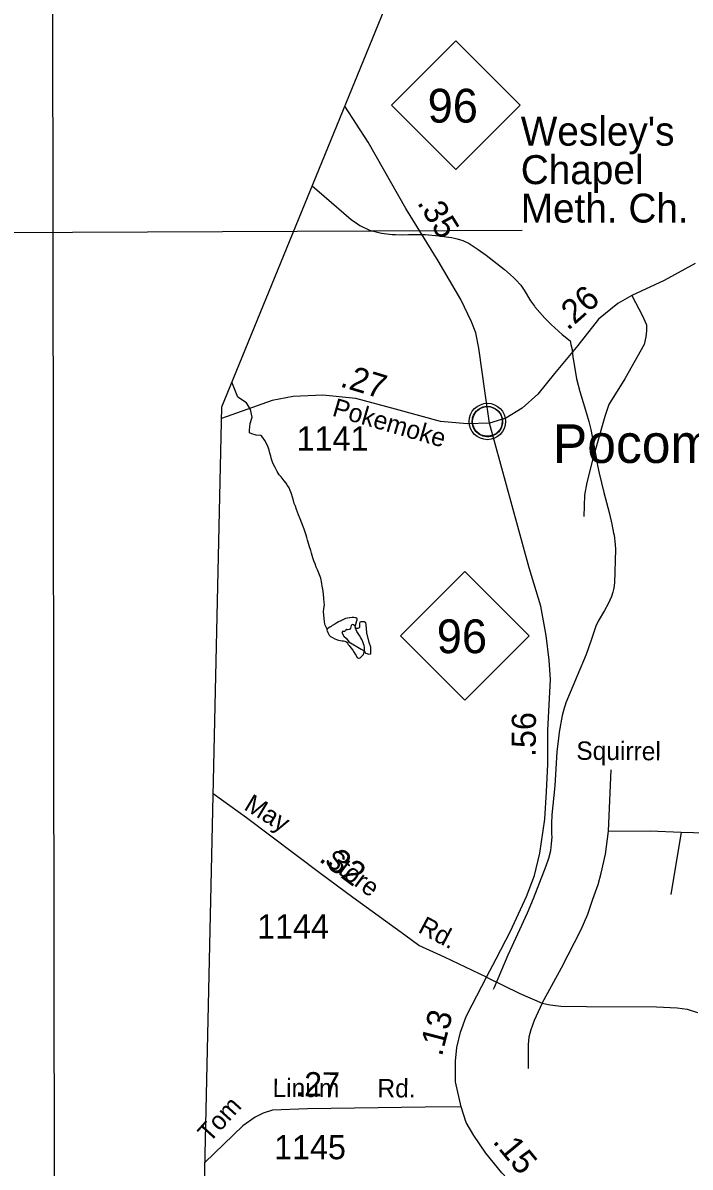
# Model space of a CAD drawing. Extents: x 2126262 to 2293712, y 749403 to 919119.
# Drawn here: x 2133478 to 2136933, y 844700 to 850625 of the extents above; entities that cross this region are included whole.
import ezdxf

# ---------------------------------------------------------------- set-up
doc = ezdxf.new("R2010")
doc.units = 0
for name, color, linetype in [('Exist Boundary Political CountyLine', 7, 'Continuous'), ('Exist Civil Demographics Community CELL', 7, 'Continuous'), ('Exist Civil Demographics Community Label', 7, 'Continuous'), ('Exist Cultural Church with Cemetery Label', 7, 'Continuous'), ('Exist Hydrographic Misc Water Feature', 7, 'Continuous'), ('Exist Hydrographic Pond Under 1500 Sq Ft', 7, 'Continuous'), ('Exist Road Non-System Type 51', 7, 'Continuous'), ('Exist Road Non-System Type 51 Label', 7, 'Continuous'), ('Exist Road Primary NC Attributed', 7, 'Continuous'), ('Exist Road Primary NC Service Mileage Hundredths English Label', 7, 'Continuous'), ('Exist Road Primary NC Shield CELL', 7, 'Continuous'), ('Exist Road Primary NC Shield Number Label', 7, 'Continuous'), ('Exist Road Secondary Mileage Hundredths English Label', 7, 'Continuous'), ('Exist Road Secondary Type 51 Attributed', 7, 'Continuous'), ('Exist Road Secondary Type 51 Label', 7, 'Continuous'), ('Exist Road Secondary Type 51 Number Label', 7, 'Continuous'), ('Map Preparation Inset Cut Line', 7, 'Continuous'), ('Map Preparation Longitude Latitude Lines', 7, 'Continuous')]:
    doc.layers.add(name, color=color, linetype=linetype)

msp = doc.modelspace()

# ---------------------------------------------------------------- linework, layer by layer
at = {"layer": 'Exist Boundary Political CountyLine'}
msp.add_lwpolyline([(2133839.4, 827270.1), (2134339.4, 835334.3), (2134341.8, 841203.1), (2134508, 848637.7), (2140998.3, 864497.6)], dxfattribs=at)
at = {"layer": 'Exist Civil Demographics Community CELL'}
msp.add_lwpolyline([(2135806, 848573.5), (2135807, 848579.1), (2135808.8, 848585.7), (2135811.7, 848592.9), (2135814.6, 848598.6), (2135818, 848604.3), (2135821.7, 848609.5), (2135825.7, 848613.8), (2135830.3, 848618.4), (2135835.8, 848623), (2135841.2, 848626.7), (2135846.1, 848629.5), (2135851.2, 848632), (2135856.6, 848634.3), (2135862.3, 848636.1), (2135866.6, 848637.3), (2135871.5, 848638), (2135875.6, 848638.7), (2135881.9, 848639), (2135886.4, 848638.9), (2135892, 848638.6), (2135896.9, 848637.9), (2135901.8, 848636.9), (2135906.9, 848635.5), (2135912, 848633.6), (2135918.7, 848630.6), (2135924.9, 848627.1), (2135930, 848623.6), (2135935.2, 848619.6), (2135938.5, 848616.4), (2135942.6, 848612.1), (2135946.5, 848607.4), (2135949.5, 848602.8), (2135952.7, 848597.8), (2135955.1, 848592.6), (2135957.2, 848587.6), (2135958.7, 848582.6), (2135960, 848578), (2135961.1, 848571.9), (2135961.7, 848567.2), (2135962, 848561.2), (2135961.8, 848555.5), (2135961.2, 848549.8), (2135960.3, 848544.3), (2135958.6, 848538.1), (2135956.8, 848532.3), (2135954.5, 848527.2), (2135951.3, 848521.2), (2135948, 848515.9), (2135944.6, 848511.2), (2135940.4, 848506.5), (2135935.1, 848501.5), (2135930, 848497.4), (2135925, 848493.9), (2135920.7, 848491.4), (2135913.9, 848488.2), (2135906.7, 848485.5), (2135900.8, 848484), (2135894.2, 848482.7), (2135889.8, 848482.2), (2135885.3, 848482), (2135879.7, 848482), (2135875.4, 848482.4), (2135869.8, 848483.1), (2135863.9, 848484.4), (2135859.3, 848485.7), (2135854.1, 848487.6), (2135849.5, 848489.6), (2135845.6, 848491.8), (2135838.8, 848495.9), (2135833.2, 848500.2), (2135828.3, 848504.7), (2135823.8, 848509.5), (2135820.7, 848513.5), (2135817.7, 848517.7), (2135813.6, 848524.8), (2135811.9, 848528.3), (2135810.1, 848532.3), (2135807.6, 848540.5), (2135806, 848547.6), (2135805.3, 848552.7), (2135805, 848559.1), (2135804.9, 848563.7), (2135805.5, 848570.2)], close=True, dxfattribs=at)
msp.add_lwpolyline([(2135806, 848573.5), (2135807, 848579.1), (2135808.8, 848585.7), (2135811.7, 848592.9), (2135814.6, 848598.6), (2135818, 848604.3), (2135821.7, 848609.5), (2135825.7, 848613.8), (2135830.3, 848618.4), (2135835.8, 848623), (2135841.2, 848626.7), (2135846.1, 848629.5), (2135851.2, 848632), (2135856.6, 848634.3), (2135862.3, 848636.1), (2135866.6, 848637.3), (2135871.5, 848638), (2135875.6, 848638.7), (2135881.9, 848639), (2135886.4, 848638.9), (2135892, 848638.6), (2135896.9, 848637.9), (2135901.8, 848636.9), (2135906.9, 848635.5), (2135912, 848633.6), (2135918.7, 848630.6), (2135924.9, 848627.1), (2135930, 848623.6), (2135935.2, 848619.6), (2135938.5, 848616.4), (2135942.6, 848612.1), (2135946.5, 848607.4), (2135949.5, 848602.8), (2135952.7, 848597.8), (2135955.1, 848592.6), (2135957.2, 848587.6), (2135958.7, 848582.6), (2135960, 848578), (2135961.1, 848571.9), (2135961.7, 848567.2), (2135962, 848561.2), (2135961.8, 848555.5), (2135961.2, 848549.8), (2135960.3, 848544.3), (2135958.6, 848538.1), (2135956.8, 848532.3), (2135954.5, 848527.2), (2135951.3, 848521.2), (2135948, 848515.9), (2135944.6, 848511.2), (2135940.4, 848506.5), (2135935.1, 848501.5), (2135930, 848497.4), (2135925, 848493.9), (2135920.7, 848491.4), (2135913.9, 848488.2), (2135906.7, 848485.5), (2135900.8, 848484), (2135894.2, 848482.7), (2135889.8, 848482.2), (2135885.3, 848482), (2135879.7, 848482), (2135875.4, 848482.4), (2135869.8, 848483.1), (2135863.9, 848484.4), (2135859.3, 848485.7), (2135854.1, 848487.6), (2135849.5, 848489.6), (2135845.6, 848491.8), (2135838.8, 848495.9), (2135833.2, 848500.2), (2135828.3, 848504.7), (2135823.8, 848509.5), (2135820.7, 848513.5), (2135817.7, 848517.7), (2135813.6, 848524.8), (2135811.9, 848528.3), (2135810.1, 848532.3), (2135807.6, 848540.5), (2135806, 848547.6), (2135805.3, 848552.7), (2135805, 848559.1), (2135804.9, 848563.7), (2135805.5, 848570.2)], close=True, dxfattribs=at)
for centre, radius in [((2135883.6, 848561.1), 94.3), ((2135883.6, 848561.1), 94.3), ((2135883.4, 848561.4), 76.7), ((2135883.4, 848561.4), 76.7)]:
    msp.add_circle(centre, radius, dxfattribs=at)
at = {"layer": 'Exist Hydrographic Misc Water Feature'}
for p, q in [((2136056.5, 849266), (2136073.5, 849240.6)), ((2136127, 849157.4), (2136129.5, 849154)), ((2136326.5, 848893.7), (2136327.3, 848886.1)), ((2136396.6, 848602.3), (2136409.4, 848560.1)), ((2136537.1, 847982.4), (2136539.4, 847972.2)), ((2136232.4, 846675.1), (2136217.4, 846523.7)), ((2136186.5, 846258.8), (2136120.4, 846089))]:
    msp.add_line(p, q, dxfattribs=at)
for points in [[(2134976.1, 849781.6), (2135037.6, 849727.3), (2135178.4, 849607.1), (2135210.4, 849584.9)], [(2134976.1, 849781.6), (2135037.6, 849727.3), (2135178.4, 849607.1), (2135210.4, 849584.9)], [(2135210.4, 849584.9), (2135223.3, 849575.8), (2135273.4, 849551.6)], [(2135273.4, 849551.6), (2135334.5, 849536), (2135390.5, 849529.5), (2135407.5, 849529)], [(2135273.4, 849551.6), (2135334.5, 849536), (2135390.5, 849529.5), (2135407.5, 849529)], [(2135407.5, 849529), (2135442.3, 849528), (2135474.5, 849528.7)], [(2135407.5, 849529), (2135442.3, 849528), (2135474.5, 849528.7)], [(2135474.5, 849528.7), (2135530.3, 849530), (2135560.4, 849528.9), (2135632.4, 849522.2), (2135669.7, 849517.3)], [(2135474.5, 849528.7), (2135530.3, 849530), (2135560.4, 849528.9), (2135632.4, 849522.2), (2135669.7, 849517.3)], [(2135669.7, 849517.3), (2135697.6, 849513.8), (2135713.8, 849510.2)], [(2135669.7, 849517.3), (2135697.6, 849513.8), (2135713.8, 849510.2)], [(2135713.8, 849510.2), (2135726.3, 849507.5), (2135744, 849501.6)], [(2135713.8, 849510.2), (2135726.3, 849507.5), (2135744, 849501.6)], [(2135744, 849501.6), (2135755.4, 849497.7), (2135788.5, 849482), (2135836.4, 849451.8)], [(2135744, 849501.6), (2135755.4, 849497.7), (2135788.5, 849482), (2135836.4, 849451.8)], [(2135836.4, 849451.8), (2135877.5, 849421.5), (2135971.6, 849347.4), (2136001.3, 849322.3), (2136020.4, 849304.3)], [(2135836.4, 849451.8), (2135877.5, 849421.5), (2135971.6, 849347.4), (2136001.3, 849322.3), (2136020.4, 849304.3)], [(2136020.4, 849304.3), (2136030.2, 849294.6), (2136056.5, 849266)], [(2136020.4, 849304.3), (2136030.2, 849294.6), (2136056.5, 849266)], [(2136073.5, 849240.6), (2136106.3, 849186.2), (2136127, 849157.4)], [(2136073.5, 849240.6), (2136106.3, 849186.2), (2136127, 849157.4)], [(2136129.5, 849154), (2136180.5, 849096.2), (2136200.2, 849076.6)], [(2136129.5, 849154), (2136180.5, 849096.2), (2136200.2, 849076.6)], [(2136200.2, 849076.6), (2136213.3, 849063.7), (2136270.3, 849012.2)], [(2136200.2, 849076.6), (2136213.3, 849063.7), (2136270.3, 849012.2)], [(2136270.3, 849012.2), (2136311.3, 848978.2), (2136316.1, 848959.5)], [(2136270.3, 849012.2), (2136311.3, 848978.2), (2136316.1, 848959.5)], [(2136316.1, 848959.5), (2136322.4, 848933.7), (2136326.5, 848893.7)], [(2136316.1, 848959.5), (2136322.4, 848933.7), (2136326.5, 848893.7)], [(2136327.3, 848886.1), (2136335.3, 848836.2), (2136345.4, 848782.3), (2136362.4, 848716.5), (2136396.6, 848602.3)], [(2136327.3, 848886.1), (2136335.3, 848836.2), (2136345.4, 848782.3), (2136362.4, 848716.5), (2136396.6, 848602.3)], [(2135053.1, 847486.5), (2135046, 847499.7), (2135044.1, 847505.7), (2135042.1, 847513.7), (2135039.8, 847523.8), (2135038, 847540.3), (2135035.7, 847559.7), (2135035.3, 847575.6), (2135037.2, 847591.9), (2135039.2, 847611.5), (2135039, 847625.3), (2135036.7, 847643.5), (2135034.9, 847668.1), (2135030.8, 847693.5), (2135028.3, 847707.7), (2135026.1, 847721.4), (2135020.1, 847749.5), (2135014.6, 847767.8), (2135007.6, 847785.1), (2135003.5, 847793.4), (2134997.4, 847807.3), (2134991.6, 847823.2), (2134985.3, 847838.8), (2134979.1, 847855.5), (2134972.8, 847879.2), (2134968.9, 847893.6), (2134962.9, 847911.5), (2134958.4, 847924.8), (2134952.7, 847947.2), (2134948.4, 847959.6), (2134944.3, 847972.8), (2134934, 848003.1), (2134921.7, 848034.6), (2134913.1, 848057), (2134905.3, 848078.5), (2134894.8, 848104.8), (2134888.9, 848122.4), (2134882.5, 848136.3), (2134878.6, 848152.7), (2134874.3, 848168.4), (2134868.4, 848186.7), (2134862.4, 848203.9), (2134856.3, 848218.2), (2134847.7, 848230.4), (2134841.9, 848242.2), (2134831.7, 848254), (2134815.9, 848273.8), (2134805.4, 848285.5), (2134795, 848302.1), (2134783.9, 848322.1), (2134774.9, 848342.1), (2134768.7, 848355.2), (2134765, 848366.7), (2134761.2, 848381.5), (2134756.8, 848397.2), (2134752.7, 848412.8), (2134748.4, 848427.7), (2134741.7, 848443.7), (2134731.8, 848463.4), (2134719.5, 848479.1), (2134711.9, 848489.2), (2134686.3, 848490.5), (2134663, 848497.6), (2134650.8, 848502.6), (2134651.4, 848516.6), (2134655.8, 848551.4), (2134665, 848583.9), (2134656.9, 848622.4), (2134635.5, 848656.9), (2134590.9, 848687.4), (2134560.1, 848765)], [(2136409.4, 848560.1), (2136419.4, 848519.2), (2136445.9, 848374.2)], [(2136409.4, 848560.1), (2136419.4, 848519.2), (2136445.9, 848374.2)], [(2136445.9, 848374.2), (2136453.4, 848332.3), (2136462.5, 848293.8)], [(2136445.9, 848374.2), (2136453.4, 848332.3), (2136462.5, 848293.8)], [(2136462.5, 848293.8), (2136474.4, 848242.7), (2136486.7, 848194.1)], [(2136462.5, 848293.8), (2136474.4, 848242.7), (2136486.7, 848194.1)], [(2136486.7, 848194.1), (2136513.3, 848089.8), (2136523.6, 848045.1)], [(2136486.7, 848194.1), (2136513.3, 848089.8), (2136523.6, 848045.1)], [(2136523.6, 848045.1), (2136527.5, 848028.5), (2136537.1, 847982.4)], [(2136523.6, 848045.1), (2136527.5, 848028.5), (2136537.1, 847982.4)], [(2136539.4, 847972.2), (2136545.3, 847924.5), (2136546.3, 847897.7), (2136541.6, 847725.3), (2136537.5, 847699.4)], [(2136539.4, 847972.2), (2136545.3, 847924.5), (2136546.3, 847897.7), (2136541.6, 847725.3), (2136537.5, 847699.4)], [(2136532.2, 847677.4), (2136525.4, 847654.7), (2136509.4, 847617), (2136490.4, 847581.7), (2136457.5, 847526.7), (2136445.4, 847500.7), (2136422.9, 847434.6)], [(2136532.2, 847677.4), (2136525.4, 847654.7), (2136509.4, 847617), (2136490.4, 847581.7), (2136457.5, 847526.7), (2136445.4, 847500.7), (2136422.9, 847434.6)], [(2136537.5, 847699.4), (2136536.3, 847690.8), (2136532.2, 847677.4)], [(2136537.5, 847699.4), (2136536.3, 847690.8), (2136532.2, 847677.4)], [(2135053.1, 847486.5), (2135052.5, 847480.1), (2135056.4, 847467.7), (2135064.8, 847454.3), (2135070.6, 847448.5), (2135081, 847441.7), (2135092.9, 847436.2), (2135102.8, 847432.3), (2135111.6, 847428.5), (2135121.8, 847426.9), (2135131.9, 847425.8), (2135138.9, 847424.8), (2135145.2, 847423.8), (2135151.2, 847422.1), (2135154.9, 847418.7), (2135159.4, 847412.7), (2135162.8, 847407), (2135166.9, 847401.5), (2135176, 847389.5), (2135185.8, 847377.1), (2135193.2, 847365.4), (2135198.9, 847356.5), (2135203.2, 847348.9), (2135207.5, 847341.3), (2135211.4, 847337.1), (2135215.5, 847335.7), (2135219.6, 847335.4), (2135225.2, 847337.9), (2135233.4, 847346), (2135241.2, 847355.3), (2135245.5, 847367.7), (2135247.1, 847380), (2135246.9, 847391.4), (2135244.7, 847401.5), (2135242.4, 847410.3), (2135238.7, 847419.4), (2135232.6, 847431.3), (2135228.9, 847441.2), (2135220.7, 847453.4), (2135214.3, 847463.7), (2135208.2, 847473.5), (2135203.9, 847482.7), (2135200.2, 847491), (2135198.9, 847497.2), (2135200, 847504.8), (2135205.9, 847523.4), (2135209.8, 847533.4), (2135209.4, 847539.1), (2135202.2, 847545), (2135191.6, 847546.6), (2135182.9, 847546.3), (2135171.7, 847544.8), (2135159.4, 847542.6), (2135148.9, 847540.1), (2135138, 847536.5), (2135124.1, 847529.3), (2135111.6, 847523.8), (2135103.2, 847518.2), (2135093.9, 847511.9), (2135087.8, 847508), (2135080.2, 847503.8), (2135074.1, 847499.9), (2135067.9, 847496), (2135058.9, 847490.5), (2135053.1, 847486.5)], [(2136422.9, 847434.6), (2136395.2, 847354.3), (2136348.3, 847243.4)], [(2136422.9, 847434.6), (2136395.2, 847354.3), (2136348.3, 847243.4)], [(2136348.3, 847243.4), (2136289.4, 847104.7), (2136285.5, 847092.9)], [(2136348.3, 847243.4), (2136289.4, 847104.7), (2136285.5, 847092.9)], [(2136285.5, 847092.9), (2136280.2, 847077.1), (2136271.4, 847039.1)], [(2136285.5, 847092.9), (2136280.2, 847077.1), (2136271.4, 847039.1)], [(2136271.4, 847039.1), (2136255.4, 846952.7), (2136251.3, 846920.8)], [(2136271.4, 847039.1), (2136255.4, 846952.7), (2136251.3, 846920.8)], [(2136251.3, 846920.8), (2136242.7, 846851.2), (2136232.4, 846675.1)], [(2136251.3, 846920.8), (2136242.7, 846851.2), (2136232.4, 846675.1)], [(2136217.4, 846523.7), (2136215.6, 846479.1), (2136216.2, 846427)], [(2136217.4, 846523.7), (2136215.6, 846479.1), (2136216.2, 846427)], [(2136216.2, 846427), (2136216.4, 846407.6), (2136215.6, 846394.3)], [(2136216.2, 846427), (2136216.4, 846407.6), (2136215.6, 846394.3)], [(2136212.5, 846359), (2136209.4, 846337.1), (2136199.4, 846297.8), (2136186.5, 846258.8)], [(2136212.5, 846359), (2136209.4, 846337.1), (2136199.4, 846297.8), (2136186.5, 846258.8)], [(2136215.6, 846394.3), (2136214.4, 846373), (2136212.5, 846359)], [(2136215.6, 846394.3), (2136214.4, 846373), (2136212.5, 846359)], [(2136120.4, 846089), (2136088.5, 846015.1), (2135988.4, 845797.2), (2135918.5, 845629.4), (2135913.1, 845619.2)]]:
    msp.add_lwpolyline(points, dxfattribs=at)
at = {"layer": 'Exist Hydrographic Pond Under 1500 Sq Ft'}
msp.add_lwpolyline([(2135259.4, 847466.6), (2135256.1, 847510.1), (2135253.8, 847519.2), (2135244.9, 847524), (2135233.5, 847524), (2135228.6, 847524.2), (2135223.2, 847522), (2135220.9, 847515.1), (2135221.8, 847494.1), (2135219.6, 847492.5), (2135211.8, 847489.8), (2135206.7, 847488.6), (2135203.5, 847489.5), (2135197.8, 847502.1), (2135190.9, 847508.9), (2135182.4, 847509.3), (2135178.6, 847504.9), (2135175.1, 847490.6), (2135169.2, 847483.8), (2135161.5, 847482.2), (2135156.1, 847484.3), (2135153.1, 847483.8), (2135151, 847482.1), (2135148.4, 847476.2), (2135144, 847473.5), (2135138.2, 847473.2), (2135134.8, 847474.6), (2135130.3, 847467.7), (2135139.4, 847449.4), (2135153.5, 847436.9), (2135165.7, 847419.7), (2135229.7, 847382.9), (2135244.7, 847372.7), (2135252.5, 847361.5), (2135259.3, 847359.2), (2135268.7, 847355.5), (2135279.2, 847357.6), (2135279, 847393.3), (2135270.5, 847415.9), (2135259.4, 847466.6)], dxfattribs=at)
at = {"layer": 'Exist Road Non-System Type 51'}
for p, q in [((2136510.5, 846439.9), (2136524.8, 846757.7)), ((2136887.4, 846434), (2136833.2, 846112.3))]:
    msp.add_line(p, q, dxfattribs=at)
for points in [[(2136630.9, 849214), (2136686.1, 849107.4), (2136707.8, 849062), (2136707.8, 849030.4), (2136703.9, 848998.8), (2136696, 848959.4), (2136595.3, 848781.7), (2136512.4, 848649.5), (2136490.7, 848586.3), (2136431.5, 848375.1), (2136398, 848244.9), (2136386.1, 848179.7), (2136382.2, 848069.2)], [(2136887.4, 846434), (2137075.9, 846430), (2137131.2, 846438.9), (2137218, 846462.6), (2137290.1, 846482.3), (2137355.2, 846487.3), (2137424.3, 846491.2), (2137508.7, 846499.1)], [(2136167.5, 845549.8), (2136267.2, 845732.3), (2136369.8, 845929.7), (2136403.4, 846009.6), (2136430, 846087.6), (2136456.7, 846163.6), (2136473, 846222.8), (2136494.7, 846320.5), (2136510.5, 846439.9)], [(2136510.5, 846439.9), (2136725.6, 846441.9), (2136887.4, 846434)], [(2135878.3, 845683.1), (2136051.1, 845599.1), (2136167.5, 845549.8)], [(2136167.5, 845549.8), (2136125.6, 845460), (2136107.8, 845411.6), (2136098, 845373.1), (2136095, 845335.6), (2136095, 845289.2), (2136095, 845210.3)], [(2136167.5, 845549.8), (2136208.5, 845540.9), (2136263.8, 845533), (2136396, 845531), (2136758.7, 845530), (2136865.7, 845525.1), (2136917.1, 845517.2), (2136971.3, 845500.4)]]:
    msp.add_lwpolyline(points, dxfattribs=at)
at = {"layer": 'Exist Road Primary NC Attributed'}
for points in [[(2135895, 848551.8), (2135871.3, 848707.4), (2135839.3, 848940.9), (2135824, 849020.5), (2135801.7, 849077.7), (2135745.9, 849192.2), (2135629, 849393.7), (2135461.6, 849664.5), (2135265.3, 850007), (2135144.7, 850193.6)], [(2135878.3, 845683.1), (2135929, 845778.8), (2136003, 845921.8), (2136085.4, 846102), (2136127.3, 846210.8), (2136155.2, 846325.3), (2136180.3, 846501.2), (2136188.7, 846643.6), (2136195.6, 846787.4), (2136196.9, 846962.4), (2136210.9, 847224.8), (2136202.5, 847325.3), (2136188.5, 847453.7), (2136160.6, 847604.5), (2136099.3, 847802.7), (2135895, 848551.8)], [(2135747.7, 845012.6), (2135718.4, 845142.4), (2135718.7, 845249.1), (2135724.5, 845319.3), (2135744.9, 845398.5), (2135773, 845479.5), (2135804.3, 845540.8), (2135878.3, 845683.1)], [(2136241.7, 844419.5), (2136098.5, 844533.7), (2136039.1, 844584.8), (2135958.7, 844670.3), (2135874.8, 844771.8), (2135813.2, 844863.2), (2135772.8, 844931.6), (2135747.7, 845012.6)]]:
    msp.add_lwpolyline(points, dxfattribs=at)
at = {"layer": 'Exist Road Primary NC Shield CELL'}
for points in [[(2135386.8, 850198.3), (2135719.8, 850531.3), (2136052.8, 850198.3), (2135719.8, 849865.3)], [(2135434.2, 847450.9), (2135767.2, 847783.9), (2136100.2, 847450.9), (2135767.2, 847117.9)]]:
    msp.add_lwpolyline(points, close=True, dxfattribs=at)
at = {"layer": 'Exist Road Secondary Type 51 Attributed'}
for points in [[(2136958.8, 849379.4), (2136798.4, 849291.5), (2136630.9, 849214), (2136558.5, 849171.4), (2136458, 849090.5), (2136352, 848953.7), (2136230.4, 848809.3), (2136144, 848703.3), (2136063.1, 848630.7), (2135979.4, 848577.6), (2135895, 848551.8)], [(2135895, 848551.8), (2135777.8, 848549), (2135641.1, 848561.6), (2135407.3, 848625.4), (2135202.3, 848679.9), (2135031.2, 848698), (2134877.8, 848689.7), (2134769, 848670.1), (2134506.6, 848576.3)], [(2135878.3, 845683.1), (2135661.4, 845786.7), (2135528.9, 845848.1), (2135456.3, 845901.1), (2135186.2, 846096.9), (2135021.8, 846218.7), (2134636.1, 846508.2), (2134463.2, 846633.1)], [(2135747.7, 845012.6), (2135560.4, 845011.1), (2134951.3, 845001.4), (2134770, 844995.8), (2134722.6, 844980.4), (2134680.1, 844958.7), (2134617.3, 844914.1), (2134420.5, 844724.6)]]:
    msp.add_lwpolyline(points, dxfattribs=at)
at = {"layer": 'Map Preparation Inset Cut Line'}
msp.add_lwpolyline([(2133630.5, 852884.6), (2189691.2, 852884.6), (2189691.2, 811054.9), (2164878.1, 811054.9), (2133665.4, 826054.8)], close=True, dxfattribs=at)
at = {"layer": 'Map Preparation Longitude Latitude Lines'}
msp.add_line((2126613.8, 849508.6), (2136063.2, 849552.2), dxfattribs=at)

# ---------------------------------------------------------------- texts
at = {"layer": 'Exist Civil Demographics Community Label'}
msp.add_text('Pocomoke', height=200, dxfattribs=at).set_placement((2136222, 848346.3))
at = {"layer": 'Exist Cultural Church with Cemetery Label'}
for s, p in [("Wesley's", (2136056.2, 849989.2)), ('Chapel', (2136056.2, 849790)), ('Meth. Ch.', (2136056.2, 849590.8))]:
    msp.add_text(s, height=150, dxfattribs=at).set_placement(p)
at = {"layer": 'Exist Road Non-System Type 51 Label'}
msp.add_text('Squirrel', height=95, rotation=359.59531, dxfattribs=at).set_placement((2136343.5, 846809.4))
at = {"layer": 'Exist Road Primary NC Service Mileage Hundredths English Label'}
for s, rotation, p in [('.35', 301.71725, (2135516.9, 849694)), ('.56', 89.5827, (2136133.4, 846823.4)), ('.13', 75.52971, (2135647.1, 845269.7)), ('.15', 309.59225, (2135906.8, 844831.2))]:
    msp.add_text(s, height=125, rotation=rotation, dxfattribs=at).set_placement(p)
at = {"layer": 'Exist Road Primary NC Shield Number Label'}
for p in [(2135574, 850108.6), (2135621.3, 847361.2)]:
    msp.add_text('96', height=175, dxfattribs=at).set_placement(p)
at = {"layer": 'Exist Road Secondary Mileage Hundredths English Label'}
for s, rotation, p in [('.26', 41.67184, (2136299.7, 849028.5)), ('.27', 343.01598, (2135115.8, 848743.8)), ('.32', 323.10108, (2135006, 846288.5)), ('.27', 359.78022, (2134888, 845067.3))]:
    msp.add_text(s, height=125, rotation=rotation, dxfattribs=at).set_placement(p)
at = {"layer": 'Exist Road Secondary Type 51 Label'}
for s, rotation, p in [('Pokemoke', 343.89341, (2135075.1, 848592.1)), ('May', 328.94166, (2134617.6, 846555)), ('Store', 323.10108, (2135035.9, 846276.2)), ('Rd.', 331.96386, (2135519.1, 845919)), ('Linum', 359.78022, (2134770.6, 845063.5)), ('Rd.', 359.78022, (2135313.9, 845061.5)), ('Tom', 47.84743, (2134445.5, 844823.3))]:
    msp.add_text(s, height=95, rotation=rotation, dxfattribs=at).set_placement(p)
at = {"layer": 'Exist Road Secondary Type 51 Number Label'}
for s, p in [('1141', (2134895.5, 848410.6)), ('1144', (2134691, 845883.8)), ('1145', (2134778.9, 844741))]:
    msp.add_text(s, height=125, dxfattribs=at).set_placement(p)

doc.saveas('drawing.dxf')
